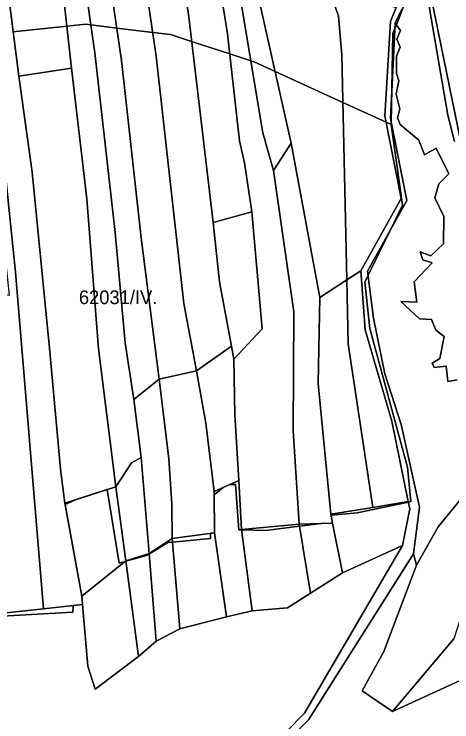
# Model space of a CAD drawing. Extents: x -502026 to -497664, y -1143484 to -1138019.
# Drawn here: x -499805.8 to -499550.1, y -1141365.6 to -1140952.6 of the extents above; entities that cross this region are included whole.
import ezdxf

# ---------------------------------------------------------------- set-up
doc = ezdxf.new("R2010")
doc.units = 0
for name, color, linetype in [('43', 7, 'Continuous'), ('55', 7, 'Continuous'), ('62', 7, 'Continuous'), ('7', 7, 'Continuous')]:
    doc.layers.add(name, color=color, linetype=linetype)

msp = doc.modelspace()

# ---------------------------------------------------------------- linework, layer by layer
at = {"layer": '43'}
for points in [[(-499566.7, -1140920.71), (-499544.86, -1141027.32)], [(-499546.94, -1141166.08), (-499552.47, -1141167), (-499553.39, -1141158), (-499560.46, -1141158.7), (-499561.54, -1141156.24), (-499557.08, -1141153.47), (-499554.62, -1141140.78), (-499559.46, -1141136.94), (-499561.92, -1141130.79), (-499568.92, -1141130.4), (-499579.91, -1141120.25), (-499570.53, -1141120.64), (-499572.14, -1141108.8), (-499561.61, -1141097.72), (-499567.15, -1141095.96), (-499568.61, -1141091.34), (-499562.31, -1141093.57), (-499555.01, -1141086.58), (-499554.7, -1141070.74), (-499560.08, -1141059.74), (-499557.69, -1141051.59), (-499551.93, -1141045.75), (-499559.31, -1141030.83), (-499566.07, -1141034.76), (-499569.38, -1141026.07), (-499580.21, -1141016.92), (-499581.9, -1141013.15), (-499580.52, -1141008), (-499582.6, -1140999.31), (-499580.98, -1140991.55), (-499582.36, -1140987.16), (-499582.36, -1140977.17), (-499580.37, -1140971.79), (-499582.21, -1140967.25), (-499580.06, -1140962.1), (-499583.18, -1140957.91), (-499579.41, -1140949.69)], [(-499536.1, -1141224.83), (-499558.16, -1141251.77), (-499570.7, -1141274.13), (-499572.54, -1141267.46), (-499569.1, -1141240.23), (-499579.69, -1141192.14), (-499589.2, -1141162.58), (-499595.97, -1141129.98), (-499599.35, -1141102.57), (-499576.47, -1141061.26), (-499585.98, -1141013.42), (-499583.18, -1140957.91), (-499580.06, -1140962.1), (-499582.21, -1140967.25), (-499580.37, -1140971.79), (-499582.36, -1140977.17), (-499582.36, -1140987.16), (-499580.98, -1140991.55), (-499582.6, -1140999.31), (-499580.52, -1141008), (-499581.9, -1141013.15), (-499580.21, -1141016.92), (-499569.38, -1141026.07), (-499566.07, -1141034.76), (-499559.31, -1141030.83), (-499551.93, -1141045.75), (-499557.69, -1141051.59), (-499560.08, -1141059.74), (-499554.7, -1141070.74), (-499555.01, -1141086.58), (-499562.31, -1141093.57), (-499568.61, -1141091.34), (-499567.15, -1141095.96), (-499561.61, -1141097.72), (-499572.14, -1141108.8), (-499570.53, -1141120.64), (-499579.91, -1141120.25), (-499568.92, -1141130.4), (-499561.92, -1141130.79), (-499559.46, -1141136.94), (-499554.62, -1141140.78), (-499557.08, -1141153.47), (-499561.54, -1141156.24), (-499560.46, -1141158.7), (-499553.39, -1141158), (-499552.47, -1141167), (-499546.94, -1141166.08)], [(-499810.48, -1141301.99), (-499788.73, -1141299.57), (-499765.89, -1141297.03), (-499762.74, -1141333.08), (-499758.49, -1141346.4), (-499733.21, -1141327.49), (-499722.81, -1141318.54), (-499708.98, -1141311.3), (-499681.66, -1141304.22), (-499666.79, -1141300.87), (-499646.1, -1141299.08), (-499632.59, -1141290.41), (-499614.06, -1141278.52), (-499578.9, -1141262.61), (-499636.24, -1141360.53), (-499775.19, -1141501.89)], [(-499547.55, -1141545.96), (-499602.23, -1141507.59), (-499654.22, -1141468.1), (-499711.8, -1141542.49), (-499722.99, -1141539.83), (-499786.25, -1141524.79), (-499766.71, -1141499.31), (-499704.09, -1141434.99), (-499633.85, -1141364.33), (-499572.54, -1141267.46), (-499570.7, -1141274.13), (-499589.82, -1141324.59), (-499602.42, -1141347.54), (-499584.82, -1141359.46), (-499533.33, -1141336.01)], [(-499533.33, -1141336.01), (-499584.82, -1141359.46), (-499548.86, -1141317.17)]]:
    msp.add_lwpolyline(points, dxfattribs=at)
for points in [[(-499608.78, -1140941.22), (-499599.21, -1140943.97), (-499587.86, -1140947.23), (-499582.64, -1140948.73), (-499585.96, -1140956.94), (-499589.28, -1141011.96), (-499579.69, -1141060.1), (-499603.26, -1141102.4), (-499611.43, -1141107.69), (-499614.32, -1140976.51), (-499616.37, -1140953.72), (-499621.21, -1140939.43), (-499615.14, -1140938.13), (-499611.3, -1140943.34)], [(-499575.53, -1141237.08), (-499596.19, -1141240.43), (-499610.61, -1141144.9), (-499611.43, -1141107.69), (-499603.26, -1141102.4), (-499600.78, -1141136.78), (-499585.21, -1141190.11)], [(-499740.51, -1141271.6), (-499766.31, -1141292.25), (-499776.14, -1141237.91), (-499746.38, -1141228.33)], [(-499673.07, -1141253.26), (-499666.79, -1141300.87), (-499681.66, -1141304.22), (-499688.72, -1141255.22), (-499689.03, -1141231.11), (-499674.61, -1141224.73)], [(-499584.82, -1141359.46), (-499602.42, -1141347.54), (-499589.82, -1141324.59), (-499570.7, -1141274.13), (-499558.16, -1141251.77), (-499536.1, -1141224.83), (-499525.11, -1141245.98), (-499544.55, -1141283.04), (-499542.55, -1141297.34), (-499548.86, -1141317.17)], [(-499578.9, -1141262.61), (-499614.06, -1141278.52), (-499619.75, -1141249.57), (-499620.76, -1141244.42), (-499596.19, -1141240.43), (-499575.53, -1141237.08), (-499574.65, -1141241.36)], [(-499632.59, -1141290.41), (-499646.1, -1141299.08), (-499666.79, -1141300.87), (-499673.07, -1141253.26), (-499639.29, -1141250.29)], [(-499614.06, -1141278.52), (-499632.59, -1141290.41), (-499639.29, -1141250.29), (-499619.75, -1141249.57)], [(-499681.66, -1141304.22), (-499708.98, -1141311.3), (-499713.43, -1141258.52), (-499688.72, -1141255.22)], [(-499708.98, -1141311.3), (-499722.81, -1141318.54), (-499726.82, -1141267.37), (-499713.43, -1141258.52)], [(-499722.81, -1141318.54), (-499733.21, -1141327.49), (-499740.51, -1141271.6), (-499726.82, -1141267.37)], [(-499733.21, -1141327.49), (-499758.49, -1141346.4), (-499762.74, -1141333.08), (-499765.89, -1141297.03), (-499766.31, -1141292.25), (-499740.51, -1141271.6)]]:
    msp.add_lwpolyline(points, close=True, dxfattribs=at)
at = {"layer": '55'}
for points in [[(-499863.69, -1141621.59), (-499849.24, -1141595.92), (-499847.76, -1141593.28), (-499832.89, -1141566.21), (-499816.23, -1141545.46), (-499814.21, -1141542.94), (-499799.16, -1141528.97), (-499792.63, -1141528.58), (-499775.19, -1141501.89), (-499636.24, -1141360.53), (-499578.9, -1141262.61), (-499574.65, -1141241.36), (-499575.53, -1141237.08), (-499585.21, -1141190.11), (-499600.78, -1141136.78), (-499603.26, -1141102.4), (-499579.69, -1141060.1), (-499589.28, -1141011.96), (-499585.96, -1140956.94), (-499582.64, -1140948.73)], [(-499579.41, -1140949.69), (-499583.18, -1140957.91), (-499585.98, -1141013.42), (-499576.47, -1141061.26), (-499599.35, -1141102.57), (-499595.97, -1141129.98), (-499589.2, -1141162.58), (-499579.69, -1141192.14), (-499569.1, -1141240.23), (-499572.54, -1141267.46), (-499633.85, -1141364.33), (-499704.09, -1141434.99), (-499766.71, -1141499.31), (-499786.25, -1141524.79), (-499791.75, -1141531.97), (-499820.13, -1141563.33), (-499851.85, -1141624.56)]]:
    msp.add_lwpolyline(points, dxfattribs=at)
at = {"layer": '62'}
for points in [[(-499548.5, -1141027), (-499552.5, -1141011.5), (-499567.73, -1140923.06)], [(-499567.73, -1140923.06), (-499552.5, -1141011.5), (-499548.5, -1141027)], [(-499840.5, -1141305.5), (-499771.5, -1141301.5), (-499771.26, -1141297.63), (-499765.89, -1141297.03), (-499766.31, -1141292.25), (-499776, -1141238.67), (-499769.46, -1141235.76), (-499751.7, -1141230.04), (-499751.5, -1141230), (-499744.5, -1141273), (-499741.05, -1141272.03), (-499740.47, -1141271.87), (-499728.5, -1141268.5), (-499726.81, -1141267.49), (-499716, -1141261), (-499713.24, -1141260.72), (-499691, -1141258.5), (-499691.06, -1141255.53), (-499688.72, -1141255.22), (-499689.01, -1141233), (-499683.68, -1141228.74), (-499679.74, -1141227), (-499676.5, -1141227), (-499674.5, -1141253.5), (-499673.03, -1141253.55), (-499659, -1141254), (-499639.1, -1141251.44), (-499626.47, -1141249.82), (-499619.75, -1141249.57), (-499620.67, -1141244.88), (-499605.5, -1141243.5), (-499575.48, -1141237.31), (-499574, -1141237), (-499576, -1141217), (-499598, -1141136), (-499601, -1141109), (-499599.05, -1141105.01), (-499586.62, -1141079.58), (-499579, -1141064), (-499585.5, -1141017), (-499585.48, -1141015.93), (-499585.11, -1140996.08), (-499584.5, -1140964), (-499583.34, -1140961), (-499582.87, -1140959.81), (-499582.49, -1140958.83), (-499575.35, -1140940.44)], [(-499575.35, -1140940.44), (-499582.49, -1140958.83), (-499582.87, -1140959.81), (-499583.34, -1140961), (-499584.5, -1140964), (-499585.11, -1140996.08), (-499585.48, -1141015.93), (-499585.5, -1141017), (-499588.55, -1141015.61), (-499613.71, -1141004.13), (-499653.38, -1140986.03), (-499665.5, -1140980.5), (-499667.56, -1140979.82), (-499679.83, -1140975.82), (-499702.13, -1140968.54), (-499714.5, -1140964.5), (-499724.82, -1140963.25), (-499745.86, -1140960.7), (-499760.97, -1140958.87), (-499764, -1140958.5), (-499774.97, -1140959.67), (-499806.29, -1140963.03)], [(-499806.29, -1140963.03), (-499774.97, -1140959.67), (-499764, -1140958.5), (-499760.97, -1140958.87), (-499745.86, -1140960.7), (-499724.82, -1140963.25), (-499714.5, -1140964.5), (-499702.13, -1140968.54), (-499679.83, -1140975.82), (-499667.56, -1140979.82), (-499665.5, -1140980.5), (-499653.38, -1140986.03), (-499613.71, -1141004.13), (-499588.55, -1141015.61), (-499585.5, -1141017), (-499579, -1141064), (-499586.62, -1141079.58), (-499599.05, -1141105.01), (-499601, -1141109), (-499598, -1141136), (-499576, -1141217), (-499574, -1141237), (-499575.48, -1141237.31), (-499605.5, -1141243.5), (-499620.67, -1141244.88), (-499619.75, -1141249.57), (-499626.47, -1141249.82), (-499639.1, -1141251.44), (-499659, -1141254), (-499673.03, -1141253.55), (-499674.5, -1141253.5), (-499676.5, -1141227), (-499679.74, -1141227), (-499683.68, -1141228.74), (-499689.01, -1141233), (-499688.72, -1141255.22), (-499691.06, -1141255.53), (-499691, -1141258.5), (-499713.24, -1141260.72), (-499716, -1141261), (-499726.81, -1141267.49), (-499728.5, -1141268.5), (-499740.47, -1141271.87), (-499741.05, -1141272.03), (-499744.5, -1141273), (-499751.5, -1141230), (-499751.7, -1141230.04), (-499769.46, -1141235.76), (-499776, -1141238.67), (-499766.31, -1141292.25), (-499765.89, -1141297.03), (-499771.26, -1141297.63), (-499771.5, -1141301.5), (-499840.5, -1141305.5)]]:
    msp.add_lwpolyline(points, dxfattribs=at)
at = {"layer": '7'}
for points in [[(-499689.52, -1141074.14), (-499685.9, -1141108.84), (-499678.9, -1141146.36), (-499699.22, -1141160.67), (-499706.74, -1141121.42), (-499722.8, -1140977.1), (-499728.98, -1140934.66), (-499743.23, -1140816.56), (-499733.7, -1140810.76), (-499722.49, -1140810.15), (-499717.15, -1140871.16), (-499704.02, -1140952.67)], [(-499701.48, -1140813.8), (-499696.99, -1140865.6), (-499681.14, -1140964.18), (-499674.1, -1141026.57), (-499671.28, -1141039.32), (-499666.93, -1141067.99), (-499689.52, -1141074.14), (-499704.02, -1140952.67), (-499717.15, -1140871.16), (-499722.49, -1140810.15)], [(-499689.76, -1140817.2), (-499685.39, -1140872.48), (-499660.58, -1141021.89), (-499654.22, -1141043.89), (-499642.33, -1141126.28), (-499642.88, -1141195.58), (-499639.29, -1141250.29), (-499673.07, -1141253.26), (-499674.61, -1141224.73), (-499676.82, -1141186.46), (-499677.5, -1141153.87), (-499660.85, -1141136.23), (-499666.93, -1141067.99), (-499671.28, -1141039.32), (-499674.1, -1141026.57), (-499681.14, -1140964.18), (-499696.99, -1140865.6), (-499701.48, -1140813.8)], [(-499699.22, -1141160.67), (-499721.15, -1141165.59), (-499731.54, -1141083.07), (-499743.08, -1140979.57), (-499756.94, -1140885.34), (-499760.67, -1140845.45), (-499761.5, -1140827.67), (-499743.23, -1140816.56), (-499728.98, -1140934.66), (-499722.8, -1140977.1), (-499706.74, -1141121.42)], [(-499682.04, -1140819.55), (-499679.76, -1140848.33), (-499669.04, -1140914.47), (-499661.85, -1140948.06), (-499644.04, -1141027.89), (-499654.22, -1141043.89), (-499660.58, -1141021.89), (-499685.39, -1140872.48), (-499689.76, -1140817.2)], [(-499441.74, -1141103.38), (-499485.09, -1141091.26), (-499531.14, -1141080.37), (-499541.59, -1141027.68), (-499544.86, -1141027.32), (-499566.7, -1140920.71), (-499562.7, -1140909.24), (-499558.96, -1140904.18), (-499544.83, -1140893.98), (-499528.08, -1140870.4), (-499513.58, -1140838.38), (-499497.96, -1140824.44), (-499479.81, -1140903.39), (-499464.65, -1140976.72), (-499452.3, -1141040.76)], [(-499777.17, -1140940.15), (-499772.2, -1140984.16), (-499803.03, -1140988.84), (-499809.06, -1140941.09), (-499815.06, -1140871.16), (-499802.71, -1140852.74), (-499789.35, -1140844.62), (-499786.64, -1140876.49)], [(-499721.15, -1141165.59), (-499735.87, -1141177.49), (-499740.86, -1141144.5), (-499746.68, -1141080.08), (-499758.58, -1140975.16), (-499763.99, -1140938.3), (-499767.33, -1140916.94), (-499770.75, -1140887.89), (-499756.94, -1140885.34), (-499743.08, -1140979.57), (-499731.54, -1141083.07)], [(-499735.87, -1141177.49), (-499731.51, -1141211.38), (-499737.32, -1141214.45), (-499746.38, -1141228.33), (-499756.43, -1141147.93), (-499763.34, -1141060.41), (-499772.2, -1140984.16), (-499777.17, -1140940.15), (-499763.99, -1140938.3), (-499758.58, -1140975.16), (-499746.68, -1141080.08), (-499740.86, -1141144.5)], [(-499803.03, -1140988.84), (-499795.31, -1141044.83), (-499785.08, -1141147.46), (-499778.78, -1141218.12), (-499776.14, -1141237.91), (-499766.31, -1141292.25), (-499765.89, -1141297.03), (-499788.73, -1141299.57), (-499804.91, -1141103.18), (-499811.08, -1141044.35), (-499823.02, -1140957.49), (-499822.53, -1140942.93), (-499809.06, -1140941.09)], [(-499611.43, -1141107.69), (-499627.25, -1141117.92), (-499644.04, -1141027.89), (-499661.85, -1140948.06), (-499621.21, -1140939.43), (-499616.37, -1140953.72), (-499614.32, -1140976.51)], [(-499788.73, -1141299.57), (-499810.48, -1141301.99), (-499812.54, -1141229.79), (-499812.55, -1141229.54), (-499816.17, -1141161.41), (-499816.35, -1141115.06), (-499808.54, -1141116.51), (-499817.08, -1141038.17), (-499820.35, -1141037.99), (-499827.07, -1140996.73), (-499830.34, -1140959.83), (-499823.02, -1140957.49), (-499811.08, -1141044.35), (-499804.91, -1141103.18)], [(-499746.38, -1141228.33), (-499776.14, -1141237.91), (-499778.78, -1141218.12), (-499785.08, -1141147.46), (-499795.31, -1141044.83), (-499803.03, -1140988.84), (-499772.2, -1140984.16), (-499763.34, -1141060.41), (-499756.43, -1141147.93)], [(-499627.25, -1141117.92), (-499628.16, -1141168.19), (-499620.76, -1141244.42), (-499619.75, -1141249.57), (-499639.29, -1141250.29), (-499642.88, -1141195.58), (-499642.33, -1141126.28), (-499654.22, -1141043.89), (-499644.04, -1141027.89)], [(-499677.5, -1141153.87), (-499678.9, -1141146.36), (-499685.9, -1141108.84), (-499689.52, -1141074.14), (-499666.93, -1141067.99), (-499660.85, -1141136.23)], [(-499596.19, -1141240.43), (-499620.76, -1141244.42), (-499628.16, -1141168.19), (-499627.25, -1141117.92), (-499611.43, -1141107.69), (-499610.61, -1141144.9)], [(-499677.5, -1141153.87), (-499676.82, -1141186.46), (-499674.61, -1141224.73), (-499689.03, -1141231.11), (-499693.9, -1141191.19), (-499699.22, -1141160.67), (-499678.9, -1141146.36)], [(-499689.03, -1141231.11), (-499688.72, -1141255.22), (-499713.43, -1141258.52), (-499713.7, -1141238.26), (-499715.52, -1141212.09), (-499721.15, -1141165.59), (-499699.22, -1141160.67), (-499693.9, -1141191.19)], [(-499713.43, -1141258.52), (-499726.82, -1141267.37), (-499731.51, -1141211.38), (-499735.87, -1141177.49), (-499721.15, -1141165.59), (-499715.52, -1141212.09), (-499713.7, -1141238.26)], [(-499726.82, -1141267.37), (-499740.51, -1141271.6), (-499746.38, -1141228.33), (-499737.32, -1141214.45), (-499731.51, -1141211.38)]]:
    msp.add_lwpolyline(points, close=True, dxfattribs=at)

# ---------------------------------------------------------------- texts
at = {"layer": '62'}
msp.add_text('62031/IV.', height=8, dxfattribs=at).set_placement((-499767.96, -1141121.83))

doc.saveas('drawing.dxf')
